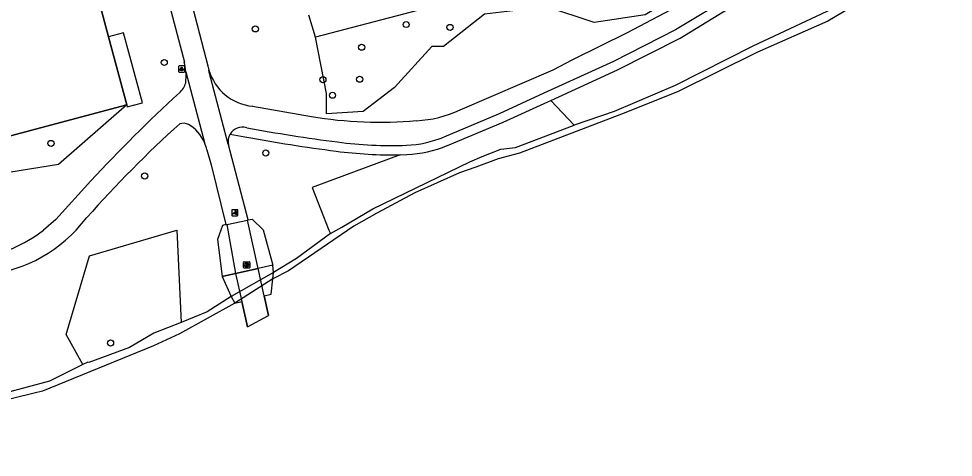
# Model space of a CAD drawing. Extents: x 159053 to 160041, y 380450 to 381422.
# Drawn here: x 159319.2 to 159469.9, y 380463.3 to 380534.1 of the extents above; entities that cross this region are included whole.
import ezdxf

# ---------------------------------------------------------------- set-up
doc = ezdxf.new("R2010")
doc.units = 0
for name, color, linetype in [('IMGEO_Boom', 7, 'Continuous'), ('IMGEO_Dek', 7, 'Continuous'), ('IMGEO_Fietspad_gesloten', 7, 'Continuous'), ('IMGEO_Groenvoorziening', 7, 'Continuous'), ('IMGEO_Hek', 7, 'Continuous'), ('IMGEO_Lichtpunt', 7, 'Continuous'), ('IMGEO_Loofbos', 7, 'Continuous'), ('IMGEO_Muur', 7, 'Continuous'), ('IMGEO_Poller', 7, 'Continuous'), ('IMGEO_Rioolput', 7, 'Continuous'), ('IMGEO_Voetpad_halfverhard', 7, 'Continuous'), ('IMGEO_Waterloop', 7, 'Continuous')]:
    doc.layers.add(name, color=color, linetype=linetype)

msp = doc.modelspace()

# ---------------------------------------------------------------- linework, layer by layer
at = {"layer": 'IMGEO_Boom'}
for centre in [(159357.36, 380532.47), (159381.68, 380533.18), (159388.75, 380532.72), (159374.5, 380529.51), (159342.67, 380527.05), (159368.25, 380524.28), (159374.18, 380524.35), (159369.8, 380521.77), (159324.42, 380513.99), (159359.05, 380512.45), (159339.52, 380508.73), (159334.02, 380481.78)]:
    msp.add_circle(centre, 0.489, dxfattribs=at)
at = {"layer": 'IMGEO_Dek'}
msp.add_lwpolyline([(159359.47, 380486.21), (159358.77, 380489.39), (159357.8, 380493.81), (159354.17, 380493.01), (159355.18, 380488.5), (159356.1, 380484.37)], close=True, dxfattribs=at)
at = {"layer": 'IMGEO_Fietspad_gesloten'}
for points in [[(159506.26, 380610.2), (159500, 380604), (159491.24, 380594.16), (159486.43, 380588.17), (159469.21, 380566.98), (159461.99, 380558.64), (159457.05, 380553.91), (159451.85, 380549.85), (159442.18, 380543.01), (159434.6, 380538.09), (159425.12, 380532.3), (159415.12, 380527.24), (159403.89, 380522.08), (159396.69, 380518.77), (159387.74, 380515.02)], [(159390.36, 380519.43), (159405.4, 380525.89), (159408.53, 380527.55), (159417.35, 380531.87), (159427.27, 380537.14), (159436.21, 380542.87), (159446.01, 380549.48), (159454.3, 380555.74), (159457.75, 380558.98), (159463.21, 380564.81), (159469.19, 380571.79)], [(159344.74, 380548.59), (159344.45, 380547.48), (159344.48, 380546.62), (159349.77, 380526.29)], [(159341.27, 380544.7), (159341.39, 380544.42), (159345.92, 380527.1)], [(159346.17, 380525.55), (159349.17, 380514.12)], [(159353.04, 380513.74), (159353, 380513.86), (159349.91, 380525.47), (159349.88, 380525.84)], [(159356.93, 380520), (159366.4, 380518.34)], [(159356.21, 380501.64), (159353.04, 380513.74)], [(159349.53, 380512.97), (159350.23, 380510.56), (159352.63, 380500.88)], [(159330.86, 380507.94), (159325.21, 380501.7), (159323.23, 380500)], [(159328.5, 380500), (159330.21, 380502.01)], [(159352.75, 380500.9), (159356.08, 380501.61)], [(159354.17, 380493.01), (159357.8, 380493.81)]]:
    msp.add_lwpolyline(points, dxfattribs=at)
for centre, radius, start, end in [((159337.2, 380524.88), 8.99, 4.2614, 14.3043), ((159337.31, 380524.87), 8.89, 352.9201, 4.3644), ((159357.14, 380527.98), 7.57, 192.9107, 196.4646), ((159357.72, 380528.13), 8.17, 196.2889, 264.4638), ((159343.37, 380524.41), 2.83, 308.0632, 347.1244), ((159512.49, 380340.37), 247.12, 132.6335, 137.3061), ((159382.67, 380535.2), 17.55, 272.1522, 296.0084), ((159377.49, 380583.89), 66.48, 260.4018, 275.0364), ((159475, 380373.88), 193.35, 132.1777, 138.4919), ((159345.74, 380515.12), 2.12, 66.5887, 105.42), ((159343.39, 380511.66), 6.28, 23.0834, 59.4672), ((159355.28, 380514.32), 2.31, 72.6173, 149.0773), ((159405.53, 380784.59), 272.61, 259.5251, 262.6398), ((159355.28, 380514.32), 2.31, 149.0449, 194.5223), ((159380.99, 380531.29), 17.61, 272.3792, 292.5211), ((159343.45, 380511.68), 6.22, 11.9603, 23.1098), ((159379.37, 380580.31), 66.66, 262.4453, 272.0247), ((159311.38, 380516.22), 23.58, 270.7299, 316.5474), ((159308.77, 380518.83), 23.74, 279.2923, 307.5221)]:
    msp.add_arc(centre, radius, start, end, dxfattribs=at)
at = {"layer": 'IMGEO_Groenvoorziening'}
for points in [[(159230.2, 380647.72), (159230.24, 380647.58), (159224.61, 380646.19), (159228.61, 380631.62), (159229.66, 380626.7), (159238.42, 380579.76), (159243.94, 380554.02), (159245.58, 380548.61), (159255.68, 380551.38), (159266.38, 380511.92), (159278.69, 380504.8), (159336.63, 380520.2)], [(159476.32, 380553.93), (159469.66, 380547.45), (159463.56, 380543.67), (159458.3, 380540.2), (159452.02, 380536.46), (159437.59, 380529.71), (159425.04, 380523.33), (159415.22, 380519.14), (159408.74, 380516.96)], [(159333.69, 380531.2), (159329.8, 380545.76)], [(159367.05, 380531.12), (159366.01, 380534.71)], [(159336.63, 380520.2), (159336.71, 380519.89), (159339.18, 380520.56), (159336.12, 380531.86), (159333.69, 380531.2)], [(159336.63, 380520.2), (159333.69, 380531.2)], [(159336.63, 380520.2), (159325.62, 380510.61), (159290.52, 380504.93), (159286.34, 380500.18), (159285.26, 380498.95)], [(159369.46, 380499.45), (159363.98, 380495.4), (159360.3, 380493.14), (159353.49, 380489.29), (159349.62, 380486.79), (159345.38, 380485.1)], [(159329.53, 380478.29), (159324.15, 380475.64), (159313.33, 380472.69), (159307.8, 380471.79), (159303.36, 380470.9), (159301.3, 380470.67), (159298.63, 380470.24), (159296.37, 380469.65), (159291.81, 380468.62), (159285.62, 380467.03), (159272.81, 380464.98), (159266.72, 380464.12), (159266.56, 380464.27), (159262.53, 380463.81), (159262.45, 380463.65), (159253.64, 380463.33)]]:
    msp.add_lwpolyline(points, dxfattribs=at)
at = {"layer": 'IMGEO_Hek'}
for points in [[(159479.66, 380597.28), (159479.83, 380596.64), (159438.64, 380550.23), (159403.64, 380540.75), (159367.05, 380531.12)], [(159336.63, 380520.2), (159278.69, 380504.8), (159266.38, 380511.92), (159255.68, 380551.38), (159245.58, 380548.61)], [(159329.8, 380545.76), (159333.69, 380531.2)], [(159367.05, 380531.12), (159366.01, 380534.71)], [(159333.69, 380531.2), (159336.63, 380520.2)], [(159358.77, 380489.39), (159359.47, 380486.21)], [(159356.1, 380484.37), (159355.18, 380488.5)]]:
    msp.add_lwpolyline(points, dxfattribs=at)
at = {"layer": 'IMGEO_Lichtpunt'}
for p, q in [((159344.98, 380526.4), (159344.98, 380525.59)), ((159344.98, 380526.4), (159344.98, 380525.59)), ((159345.88, 380526.49), (159345.08, 380526.49)), ((159345.88, 380526.49), (159345.08, 380526.49)), ((159345.08, 380525.5), (159345.88, 380525.5)), ((159345.08, 380525.5), (159345.88, 380525.5)), ((159345.98, 380525.59), (159345.98, 380526.4)), ((159345.98, 380525.59), (159345.98, 380526.4))]:
    msp.add_line(p, q, dxfattribs=at)
for points in [[(159345.36, 380526.06), (159345.4, 380526.04), (159345.21, 380525.77), (159345.17, 380525.8), (159345.36, 380526.06)], [(159345.46, 380526.02), (159345.51, 380526.02), (159345.51, 380525.69), (159345.46, 380525.69), (159345.46, 380526.02)], [(159345.57, 380526.04), (159345.61, 380526.06), (159345.79, 380525.8), (159345.76, 380525.77), (159345.57, 380526.04)]]:
    msp.add_lwpolyline(points, dxfattribs=at)
msp.add_circle((159345.48, 380526.2), 0.0994, dxfattribs=at)
for centre, start, end in [((159345.08, 380526.4), 90, 180), ((159345.08, 380526.4), 90, 180), ((159345.08, 380525.59), 180, 270), ((159345.08, 380525.59), 180, 270), ((159345.88, 380526.4), 0, 90), ((159345.88, 380526.4), 0, 90), ((159345.88, 380525.59), 270, 0), ((159345.88, 380525.59), 270, 360)]:
    msp.add_arc(centre, 0.0946, start, end, dxfattribs=at)
at = {"layer": 'IMGEO_Loofbos'}
for points in [[(159468.31, 380639.75), (159469.93, 380633.68), (159479.66, 380597.28), (159479.83, 380596.64), (159438.64, 380550.23), (159403.64, 380540.75), (159367.05, 380531.12)], [(159469.19, 380571.79), (159463.58, 380567.26), (159462.18, 380567.97), (159439.75, 380546.41), (159420.23, 380534.72), (159411.98, 380533.53), (159404.37, 380536.01), (159394.29, 380534.87), (159387.71, 380529.62), (159385.82, 380529.63), (159379.8, 380523.03), (159374.76, 380519.12), (159368.84, 380518.75), (159368.81, 380522.05), (159367.05, 380531.12)], [(159408.74, 380516.96), (159404.98, 380520.93)], [(159369.46, 380499.45), (159371.31, 380500.45), (159376.29, 380503.43), (159391.96, 380511.01), (159393.92, 380511.86), (159396.92, 380513.04), (159399.33, 380513.35), (159408.74, 380516.96)], [(159380.73, 380512.16), (159366.52, 380506.89), (159369.21, 380500), (159369.46, 380499.45)], [(159329.53, 380478.29), (159326.88, 380483.17), (159330.63, 380495.83), (159344.7, 380500), (159345.38, 380485.1)], [(159345.38, 380485.1), (159341.02, 380483.37), (159337.05, 380481.08), (159330.53, 380478.64), (159330.35, 380478.69), (159329.53, 380478.29)]]:
    msp.add_lwpolyline(points, dxfattribs=at)
at = {"layer": 'IMGEO_Muur'}
for points in [[(159356.08, 380501.61), (159356.21, 380501.64)], [(159357.8, 380493.81), (159356.08, 380501.61)], [(159356.21, 380501.64), (159356.85, 380501.77), (159358.63, 380500.05), (159360.2, 380494.35), (159357.8, 380493.81)], [(159352.63, 380500.88), (159352.07, 380500.74), (159351.28, 380498.49), (159352, 380492.53), (159354.17, 380493.01)], [(159352.63, 380500.88), (159352.75, 380500.9)], [(159352.75, 380500.9), (159354.17, 380493.01)], [(159358.77, 380489.39), (159359.92, 380489.67), (159360.19, 380492.13), (159360.3, 380493.14), (159360.2, 380494.35), (159357.8, 380493.81)], [(159358.77, 380489.39), (159357.8, 380493.81)], [(159354.17, 380493.01), (159352, 380492.53), (159353.49, 380489.29), (159354.04, 380488.22), (159355.18, 380488.5)], [(159354.17, 380493.01), (159355.18, 380488.5)]]:
    msp.add_lwpolyline(points, dxfattribs=at)
at = {"layer": 'IMGEO_Poller'}
for p, q in [((159353.55, 380503.2), (159353.55, 380502.4)), ((159353.55, 380503.2), (159353.55, 380502.4)), ((159354.45, 380503.3), (159353.65, 380503.3)), ((159354.45, 380503.3), (159353.65, 380503.3)), ((159354.55, 380502.4), (159354.55, 380503.2)), ((159354.55, 380502.4), (159354.55, 380503.2)), ((159353.65, 380502.3), (159354.45, 380502.3)), ((159353.65, 380502.3), (159354.45, 380502.3))]:
    msp.add_line(p, q, dxfattribs=at)
for points in [[(159354.19, 380502.65), (159353.67, 380502.65), (159354.1, 380502.93)], [(159354.23, 380503.03), (159354.22, 380502.95), (159354.09, 380503.16)], [(159354.09, 380503.16), (159354.32, 380503.09), (159354.25, 380503.06)], [(159354.25, 380502.48), (159354.31, 380502.71), (159354.34, 380502.65)], [(159354.38, 380502.62), (159354.45, 380502.61), (159354.25, 380502.48)]]:
    msp.add_lwpolyline(points, dxfattribs=at)
for centre, radius, start, end in [((159353.65, 380503.2), 0.0946, 90, 180), ((159353.65, 380503.2), 0.0946, 90, 180), ((159353.86, 380502.7), 0.332, 351.3247, 42.4854), ((159353.87, 380502.71), 0.476, 351.7527, 41.1691), ((159353.87, 380502.71), 0.516, 349.3569, 42.2912), ((159354.45, 380503.2), 0.0946, 0, 90), ((159354.45, 380503.2), 0.0946, 0, 90), ((159353.65, 380502.4), 0.0946, 180, 270), ((159353.65, 380502.4), 0.0946, 180, 270), ((159354.45, 380502.4), 0.0946, 270, 0), ((159354.45, 380502.4), 0.0946, 270, 0)]:
    msp.add_arc(centre, radius, start, end, dxfattribs=at)
at = {"layer": 'IMGEO_Rioolput'}
for p, q in [((159355.47, 380493.95), (159355.47, 380494.8)), ((159355.54, 380494.87), (159356.4, 380494.87)), ((159356.4, 380493.87), (159355.54, 380493.87)), ((159355.98, 380494.09), (159355.95, 380494.09)), ((159355.96, 380494.65), (159355.98, 380494.65)), ((159356.47, 380494.8), (159356.47, 380493.95))]:
    msp.add_line(p, q, dxfattribs=at)
for points in [[(159355.47, 380493.95), (159355.47, 380494.8)], [(159355.54, 380494.87), (159356.4, 380494.87)], [(159356.4, 380493.87), (159355.54, 380493.87)], [(159356.06, 380494.57), (159355.81, 380494.57), (159355.81, 380494.17)], [(159355.81, 380494.17), (159355.93, 380494.17), (159355.93, 380494.34), (159355.94, 380494.34)], [(159355.98, 380494.49), (159355.93, 380494.49), (159355.93, 380494.41)], [(159355.93, 380494.41), (159355.98, 380494.41)], [(159355.99, 380494.31), (159356.06, 380494.17), (159356.2, 380494.17), (159356.13, 380494.3)], [(159356.47, 380494.8), (159356.47, 380493.95)]]:
    msp.add_lwpolyline(points, dxfattribs=at)
for centre, radius, start, end in [((159355.55, 380494.8), 0.0765, 91.552, 178.448), ((159355.55, 380494.8), 0.0765, 91.552, 178.448), ((159355.55, 380493.95), 0.0765, 181.552, 268.448), ((159355.55, 380493.95), 0.0765, 181.552, 268.448), ((159355.94, 380494.28), 0.0533, 26.0293, 88.6989), ((159355.99, 380494.4), 0.0964, 77.0061, 93.1865), ((159355.97, 380494.6), 0.19, 274.7715, 282.9687), ((159356, 380494.45), 0.0378, 276.6634, 79.6772), ((159356.06, 380494.46), 0.109, 350.3612, 89.416), ((159356.06, 380494.46), 0.112, 277.5842, 350.9817), ((159356.04, 380494.25), 0.108, 29.5134, 73.7905), ((159356.39, 380494.8), 0.0765, 1.552, 88.448), ((159356.39, 380494.8), 0.0765, 1.552, 88.448), ((159356.39, 380493.95), 0.0765, 271.552, 358.448), ((159356.39, 380493.95), 0.0765, 271.552, 358.448)]:
    msp.add_arc(centre, radius, start, end, dxfattribs=at)
for centre, major_axis, ratio, start_param, end_param in [((159355.96, 380494.37), (-0.387, 0.002), 0.722429, 4.712389, 7.853982), ((159355.98, 380494.37), (-0.39, 0.002), 0.717154, 1.570796, 4.712389)]:
    msp.add_ellipse(centre, major_axis=major_axis, ratio=ratio, start_param=start_param, end_param=end_param, dxfattribs=at)
at = {"layer": 'IMGEO_Voetpad_halfverhard'}
for points in [[(159404.98, 380520.93), (159406.28, 380521.53), (159415.77, 380525.89), (159425.85, 380530.99), (159435.4, 380536.82), (159443.02, 380541.77), (159452.74, 380548.64), (159458.04, 380552.78), (159463.08, 380557.61), (159470.38, 380566.04), (159470.43, 380566.1)], [(159388.32, 380513.64), (159397.29, 380517.4), (159404.52, 380520.72), (159404.98, 380520.93)], [(159353.3, 380515.51), (159355.69, 380515.05)], [(159380.73, 380512.16), (159381.79, 380512.19)]]:
    msp.add_lwpolyline(points, dxfattribs=at)
for centre, radius, start, end in [((159405.39, 380783.76), 273.26, 259.5214, 262.6453), ((159380.99, 380531.28), 19.1, 272.3765, 292.5511), ((159379.37, 380580.34), 68.19, 262.4484, 271.1384)]:
    msp.add_arc(centre, radius, start, end, dxfattribs=at)
at = {"layer": 'IMGEO_Waterloop'}
msp.add_lwpolyline([(159470.05, 380546.22), (159461.69, 380540.6), (159456.87, 380537.87), (159454.68, 380536.66), (159449.66, 380533.7), (159438.21, 380528.68), (159425.42, 380522.32), (159416.41, 380518.69), (159399.93, 380512.41), (159396.51, 380511.49), (159392.89, 380510.16), (159390.3, 380509.27), (159383.07, 380506.03), (159376.93, 380502.72), (159373.25, 380500.64), (159362.72, 380493.42), (159360.19, 380492.13), (159354.04, 380488.22), (159345.15, 380483.25), (159340.92, 380481.34), (159323.06, 380474.03), (159321.7, 380473.7), (159312.25, 380471.35)], dxfattribs=at)

doc.saveas('drawing.dxf')
